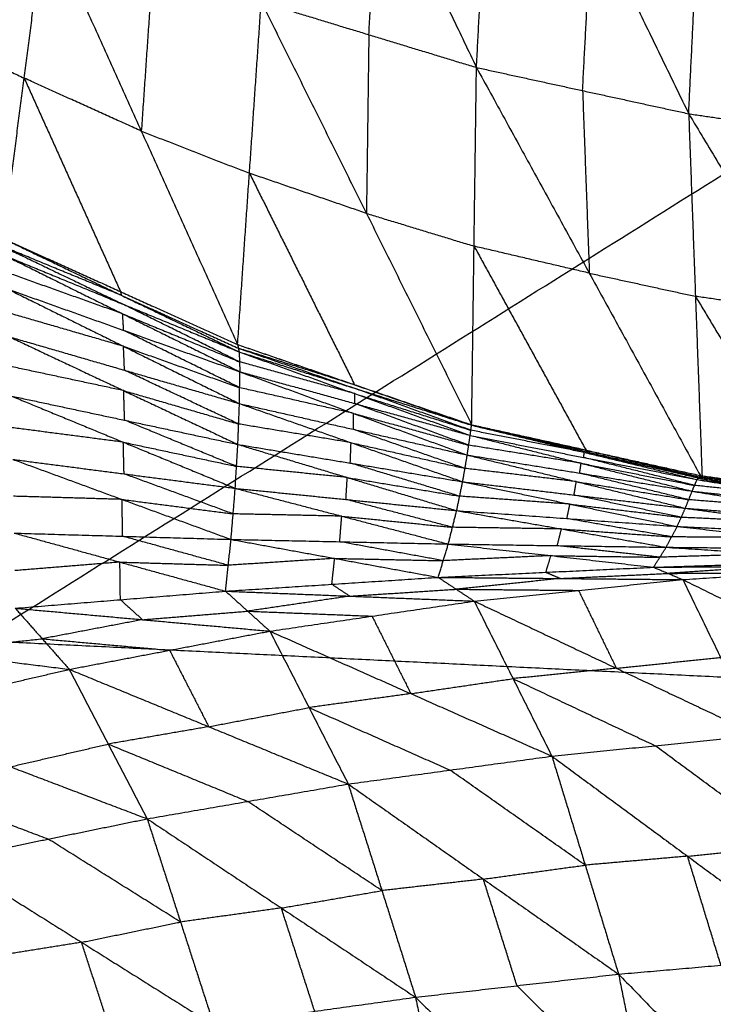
# Model space of a CAD drawing. Header units: millimetres. Extents: x -106 to 110, y -96 to 120.
# Tile 860 of 1020: x 6.9 to 10.04, y 106.7 to 111.16. Entities that reach past the tile are written whole.
import ezdxf

# ---------------------------------------------------------------- set-up
doc = ezdxf.new("R2010")
doc.units = ezdxf.units.MM
doc.header["$MEASUREMENT"] = 0
doc.layers.add('Default', color=7, linetype='Continuous', true_color=0x000000)

msp = doc.modelspace()

# ---------------------------------------------------------------- linework, layer by layer
at = {"layer": 'Default'}
for points in [[(8.0841, 112.791, 8.1244), (8.5265, 111.8678, 8.057), (8.9689, 110.9445, 7.9896)], [(8.9689, 110.9445, 7.9896), (9.0109, 111.7434, 7.972), (9.0528, 112.5424, 7.9544)], [(9.0528, 112.5424, 7.9544), (9.4914, 111.6387, 7.9219), (9.93, 110.735, 7.8895)], [(9.93, 110.735, 7.8895), (9.9692, 111.5501, 7.866), (10.0084, 112.3651, 7.8425)], [(10.0084, 112.3651, 7.8425), (10.4404, 111.4814, 7.8398), (10.8724, 110.5977, 7.8371)], [(8.4815, 111.093, 8.0684), (8.504, 111.4804, 8.0627), (8.5265, 111.8678, 8.057)], [(9.4495, 110.8398, 7.9395), (9.4704, 111.2392, 7.9307), (9.4914, 111.6387, 7.9219)], [(6.8261, 110.1693, 8.6154), (6.9206, 110.8963, 8.4891), (7.015, 111.6232, 8.3628)], [(7.015, 111.6232, 8.3628), (7.4511, 110.6564, 8.3871), (7.8872, 109.6895, 8.4115)], [(1.8192, 105.2791, 9.1165), (6.7173, 108.3492, 10.5669), (11.6155, 111.4194, 12.0172)], [(7.5046, 111.4324, 8.255), (7.4778, 111.0444, 8.3211), (7.4511, 110.6564, 8.3871)], [(7.8872, 109.6895, 8.4115), (7.9407, 110.4655, 8.2793), (7.9941, 111.2415, 8.1472)], [(7.9941, 111.2415, 8.1472), (8.4706, 110.2837, 8.2096), (8.9471, 109.3258, 8.272)], [(7.9941, 111.2415, 8.1472), (8.4815, 111.093, 8.0684), (8.9689, 110.9445, 7.9896)], [(6.4341, 111.1244, 8.624), (6.6773, 111.0103, 8.5566), (6.9206, 110.8963, 8.4891)], [(8.4815, 111.093, 8.0684), (8.4761, 110.6883, 8.139), (8.4706, 110.2837, 8.2096)], [(8.9471, 109.3258, 8.272), (8.958, 110.1352, 8.1308), (8.9689, 110.9445, 7.9896)], [(8.9689, 110.9445, 7.9896), (9.4495, 110.8398, 7.9395), (9.93, 110.735, 7.8895)], [(8.9689, 110.9445, 7.9896), (9.48, 110.0129, 8.0924), (9.991, 109.0812, 8.1953)], [(6.9206, 110.8963, 8.4891), (7.1386, 110.4128, 8.5013), (7.3567, 109.9294, 8.5135)], [(7.4511, 110.6564, 8.3871), (7.1858, 110.7763, 8.4381), (6.9206, 110.8963, 8.4891)], [(9.4495, 110.8398, 7.9395), (9.4647, 110.4263, 8.016), (9.48, 110.0129, 8.0924)], [(9.93, 110.735, 7.8895), (9.9605, 109.9081, 8.0424), (9.991, 109.0812, 8.1953)], [(9.93, 110.735, 7.8895), (10.4012, 110.6663, 7.8633), (10.8724, 110.5977, 7.8371)], [(9.93, 110.735, 7.8895), (10.4719, 109.8326, 8.0284), (11.0138, 108.9302, 8.1674)], [(7.4511, 110.6564, 8.3871), (7.6959, 110.561, 8.3332), (7.9407, 110.4655, 8.2793)], [(7.9407, 110.4655, 8.2793), (8.1789, 109.9866, 8.3105), (8.4171, 109.5077, 8.3417)], [(8.4706, 110.2837, 8.2096), (8.2056, 110.3746, 8.2445), (7.9407, 110.4655, 8.2793)], [(8.4706, 110.2837, 8.2096), (8.7143, 110.2094, 8.1702), (8.958, 110.1352, 8.1308)], [(6.8261, 110.1693, 8.6154), (7.3567, 109.9294, 8.5135), (7.8872, 109.6895, 8.4115)], [(6.8261, 110.1693, 8.6154), (7.3601, 109.9128, 8.4121), (7.8941, 109.6564, 8.2087)], [(6.8308, 110.1303, 8.464), (7.0978, 110.0021, 8.3623), (7.3648, 109.8739, 8.2606)], [(7.3601, 109.9128, 8.4121), (7.0955, 110.0216, 8.438), (6.8308, 110.1303, 8.464)], [(8.958, 110.1352, 8.1308), (9.2135, 109.6693, 8.1822), (9.469, 109.2035, 8.2336)], [(9.48, 110.0129, 8.0924), (9.219, 110.074, 8.1116), (8.958, 110.1352, 8.1308)], [(6.8355, 110.0914, 8.3125), (7.3648, 109.8739, 8.2606), (7.8941, 109.6564, 8.2087)], [(6.8355, 110.0914, 8.3125), (7.3664, 109.8288, 8.169), (7.8973, 109.5663, 8.0254)], [(7.3664, 109.8288, 8.169), (7.1034, 109.9226, 8.1738), (6.8404, 110.0164, 8.1787)], [(9.48, 110.0129, 8.0924), (9.7202, 109.9605, 8.0674), (9.9605, 109.9081, 8.0424)], [(6.8453, 109.9413, 8.0449), (7.3704, 109.6817, 7.9619), (7.8955, 109.4221, 7.8788)], [(6.8453, 109.9413, 8.0449), (7.3713, 109.7538, 8.0352), (7.8973, 109.5663, 8.0254)], [(7.3567, 109.9294, 8.5135), (7.3584, 109.9211, 8.4628), (7.3601, 109.9128, 8.4121)], [(7.3601, 109.9128, 8.4121), (7.6254, 109.7929, 8.3611), (7.8906, 109.673, 8.3101)], [(9.9605, 109.9081, 8.0424), (10.2315, 109.4569, 8.1118), (10.5024, 109.0057, 8.1813)], [(10.4719, 109.8326, 8.0284), (10.2162, 109.8704, 8.0354), (9.9605, 109.9081, 8.0424)], [(7.8957, 109.6113, 8.117), (7.6302, 109.7426, 8.1888), (7.3648, 109.8739, 8.2606)], [(7.3704, 109.6817, 7.9619), (7.1101, 109.7573, 7.95), (6.8499, 109.8328, 7.9382)], [(7.3713, 109.7538, 8.0352), (7.3688, 109.7913, 8.1021), (7.3664, 109.8288, 8.169)], [(7.3664, 109.8288, 8.169), (7.631, 109.7201, 8.143), (7.8957, 109.6113, 8.117)], [(6.8544, 109.7243, 7.8314), (7.3714, 109.4807, 7.8024), (7.8884, 109.2372, 7.7734)], [(6.8544, 109.7243, 7.8314), (7.375, 109.5732, 7.8551), (7.8955, 109.4221, 7.8788)], [(7.8964, 109.4942, 7.9521), (7.6338, 109.624, 7.9936), (7.3713, 109.7538, 8.0352)], [(7.375, 109.5732, 7.8551), (7.3727, 109.6274, 7.9085), (7.3704, 109.6817, 7.9619)], [(7.3704, 109.6817, 7.9619), (7.6334, 109.5879, 7.957), (7.8964, 109.4942, 7.9521)], [(7.8872, 109.6895, 8.4115), (7.8906, 109.673, 8.3101), (7.8941, 109.6564, 8.2087)], [(7.8872, 109.6895, 8.4115), (8.4169, 109.5069, 8.2788), (8.9466, 109.3242, 8.146)], [(7.8872, 109.6895, 8.4115), (8.4171, 109.5077, 8.3417), (8.9471, 109.3258, 8.272)], [(7.8906, 109.673, 8.3101), (8.1555, 109.5816, 8.2437), (8.4204, 109.4903, 8.1774)], [(8.4169, 109.5069, 8.2788), (8.1538, 109.5899, 8.2944), (7.8906, 109.673, 8.3101)], [(7.8941, 109.6564, 8.2087), (7.8957, 109.6113, 8.117), (7.8973, 109.5663, 8.0254)], [(7.8941, 109.6564, 8.2087), (8.4173, 109.4673, 8.1181), (8.9404, 109.2783, 8.0275)], [(7.8941, 109.6564, 8.2087), (8.4204, 109.4903, 8.1774), (8.9466, 109.3242, 8.146)], [(7.3714, 109.4807, 7.8024), (7.1149, 109.5355, 7.7781), (6.8584, 109.5903, 7.7539)], [(8.4173, 109.4673, 8.1181), (8.1565, 109.5393, 8.1176), (7.8957, 109.6113, 8.117)], [(7.8919, 109.3296, 7.8261), (7.6334, 109.4514, 7.8406), (7.375, 109.5732, 7.8551)], [(7.8955, 109.4221, 7.8788), (7.8964, 109.4942, 7.9521), (7.8973, 109.5663, 8.0254)], [(7.8973, 109.5663, 8.0254), (8.4122, 109.3777, 7.9787), (8.9271, 109.1892, 7.932)], [(7.8973, 109.5663, 8.0254), (8.4188, 109.4223, 8.0264), (8.9404, 109.2783, 8.0275)], [(8.4122, 109.3777, 7.9787), (8.1543, 109.436, 7.9654), (7.8964, 109.4942, 7.9521)], [(8.4171, 109.5077, 8.3417), (8.417, 109.5073, 8.3103), (8.4169, 109.5069, 8.2788)], [(8.4169, 109.5069, 8.2788), (8.6819, 109.4159, 8.2439), (8.9469, 109.325, 8.209)], [(8.9435, 109.3013, 8.0868), (8.6819, 109.3958, 8.1321), (8.4204, 109.4903, 8.1774)], [(6.8625, 109.4564, 7.6763), (7.3695, 109.2473, 7.6882), (7.8765, 109.0383, 7.7001)], [(6.8625, 109.4564, 7.6763), (7.3754, 109.3468, 7.7249), (7.8884, 109.2372, 7.7734)], [(7.3754, 109.3468, 7.7249), (7.3734, 109.4138, 7.7636), (7.3714, 109.4807, 7.8024)], [(7.3714, 109.4807, 7.8024), (7.6317, 109.4052, 7.8142), (7.8919, 109.3296, 7.8261)], [(8.4188, 109.4223, 8.0264), (8.418, 109.4448, 8.0723), (8.4173, 109.4673, 8.1181)], [(8.4173, 109.4673, 8.1181), (8.6804, 109.3843, 8.1024), (8.9435, 109.3013, 8.0868)], [(7.8884, 109.2372, 7.7734), (7.8919, 109.3296, 7.8261), (7.8955, 109.4221, 7.8788)], [(7.8955, 109.4221, 7.8788), (8.401, 109.2451, 7.8716), (8.9064, 109.068, 7.8644)], [(7.8955, 109.4221, 7.8788), (8.4113, 109.3056, 7.9054), (8.9271, 109.1892, 7.932)], [(8.9338, 109.2337, 7.9797), (8.6763, 109.328, 8.0031), (8.4188, 109.4223, 8.0264)], [(8.4113, 109.3056, 7.9054), (8.4118, 109.3417, 7.942), (8.4122, 109.3777, 7.9787)], [(8.4122, 109.3777, 7.9787), (8.673, 109.3057, 7.9792), (8.9338, 109.2337, 7.9797)], [(7.3695, 109.2473, 7.6882), (7.1177, 109.2801, 7.6556), (6.866, 109.3129, 7.623)], [(7.8824, 109.1377, 7.7367), (7.6289, 109.2423, 7.7308), (7.3754, 109.3468, 7.7249)], [(8.401, 109.2451, 7.8716), (8.1464, 109.2873, 7.8488), (7.8919, 109.3296, 7.8261)], [(8.9404, 109.2783, 8.0275), (8.9435, 109.3013, 8.0868), (8.9466, 109.3242, 8.146)], [(8.9466, 109.3242, 8.146), (8.9469, 109.325, 8.209), (8.9471, 109.3258, 8.272)], [(8.9466, 109.3242, 8.146), (9.4572, 109.201, 8.0975), (9.9678, 109.0779, 8.049)], [(8.9466, 109.3242, 8.146), (9.4646, 109.2103, 8.1343), (9.9826, 109.0964, 8.1226)], [(8.9469, 109.325, 8.209), (9.2057, 109.2677, 8.1717), (9.4646, 109.2103, 8.1343)], [(9.4648, 109.2111, 8.1973), (9.2058, 109.2681, 8.2031), (8.9469, 109.325, 8.209)], [(8.9471, 109.3258, 8.272), (9.4648, 109.2111, 8.1973), (9.9826, 109.0964, 8.1226)], [(8.9471, 109.3258, 8.272), (9.469, 109.2035, 8.2336), (9.991, 109.0812, 8.1953)], [(8.9168, 109.1286, 7.8982), (8.664, 109.2171, 7.9018), (8.4113, 109.3056, 7.9054)], [(8.9271, 109.1892, 7.932), (8.9338, 109.2337, 7.9797), (8.9404, 109.2783, 8.0275)], [(8.9404, 109.2783, 8.0275), (9.4429, 109.1518, 8.0082), (9.9454, 109.0253, 7.9889)], [(8.9404, 109.2783, 8.0275), (9.4541, 109.1781, 8.0382), (9.9678, 109.0779, 8.049)], [(9.4572, 109.201, 8.0975), (9.2004, 109.2512, 8.0921), (8.9435, 109.3013, 8.0868)], [(7.373, 109.1038, 7.6349), (7.3712, 109.1756, 7.6615), (7.3695, 109.2473, 7.6882)], [(7.3695, 109.2473, 7.6882), (7.6259, 109.1925, 7.7125), (7.8824, 109.1377, 7.7367)], [(7.8765, 109.0383, 7.7001), (7.8824, 109.1377, 7.7367), (7.8884, 109.2372, 7.7734)], [(7.8884, 109.2372, 7.7734), (8.3838, 109.0873, 7.7949), (8.8792, 108.9374, 7.8163)], [(7.8884, 109.2372, 7.7734), (8.3974, 109.1526, 7.8189), (8.9064, 109.068, 7.8644)], [(8.3974, 109.1526, 7.8189), (8.3992, 109.1988, 7.8452), (8.401, 109.2451, 7.8716)], [(8.401, 109.2451, 7.8716), (8.6589, 109.1868, 7.8849), (8.9168, 109.1286, 7.8982)], [(9.4429, 109.1518, 8.0082), (9.1883, 109.1928, 7.994), (8.9338, 109.2337, 7.9797)], [(8.9064, 109.068, 7.8644), (8.9168, 109.1286, 7.8982), (8.9271, 109.1892, 7.932)], [(8.9271, 109.1892, 7.932), (9.421, 109.0687, 7.9396), (9.9149, 108.9482, 7.9472)], [(8.9271, 109.1892, 7.932), (9.4363, 109.1072, 7.9604), (9.9454, 109.0253, 7.9889)], [(9.4541, 109.1781, 8.0382), (9.4557, 109.1896, 8.0679), (9.4572, 109.201, 8.0975)], [(9.9566, 109.0516, 8.019), (9.7053, 109.1149, 8.0286), (9.4541, 109.1781, 8.0382)], [(9.4572, 109.201, 8.0975), (9.7162, 109.1441, 8.0917), (9.9752, 109.0872, 8.0858)], [(9.9752, 109.0872, 8.0858), (9.7199, 109.1487, 8.11), (9.4646, 109.2103, 8.1343)], [(9.4648, 109.2111, 8.1973), (9.7258, 109.15, 8.1781), (9.9868, 109.0888, 8.1589)], [(9.469, 109.2035, 8.2336), (9.4669, 109.2073, 8.2155), (9.4648, 109.2111, 8.1973)], [(6.8696, 109.1693, 7.5697), (7.3636, 108.9881, 7.6185), (7.8575, 108.8069, 7.6673)], [(6.8696, 109.1693, 7.5697), (7.373, 109.1038, 7.6349), (7.8765, 109.0383, 7.7001)], [(8.3838, 109.0873, 7.7949), (8.1331, 109.1125, 7.7658), (7.8824, 109.1377, 7.7367)], [(8.8928, 109.0027, 7.8403), (8.6451, 109.0777, 7.8296), (8.3974, 109.1526, 7.8189)], [(9.4363, 109.1072, 7.9604), (9.4396, 109.1295, 7.9843), (9.4429, 109.1518, 8.0082)], [(9.4429, 109.1518, 8.0082), (9.6997, 109.1017, 8.0136), (9.9566, 109.0516, 8.019)], [(7.867, 108.9226, 7.6837), (7.62, 109.0132, 7.6593), (7.373, 109.1038, 7.6349)], [(9.421, 109.0687, 7.9396), (9.1689, 109.0986, 7.9189), (8.9168, 109.1286, 7.8982)], [(9.9301, 108.9867, 7.968), (9.6832, 109.047, 7.9642), (9.4363, 109.1072, 7.9604)], [(9.9678, 109.0779, 8.049), (9.9752, 109.0872, 8.0858), (9.9826, 109.0964, 8.1226)], [(9.9826, 109.0964, 8.1226), (9.9868, 109.0888, 8.1589), (9.991, 109.0812, 8.1953)], [(9.9826, 109.0964, 8.1226), (10.4809, 109.0225, 8.1036), (10.9792, 108.9487, 8.0846)], [(9.9826, 109.0964, 8.1226), (10.4911, 109.0243, 8.1258), (10.9997, 108.9521, 8.1289)], [(9.9868, 109.0888, 8.1589), (10.239, 109.0566, 8.1423), (10.4911, 109.0243, 8.1258)], [(10.4953, 109.0167, 8.1621), (10.2411, 109.0528, 8.1605), (9.9868, 109.0888, 8.1589)], [(8.3778, 108.9879, 7.7582), (8.3808, 109.0376, 7.7765), (8.3838, 109.0873, 7.7949)], [(8.3838, 109.0873, 7.7949), (8.6383, 109.045, 7.8176), (8.8928, 109.0027, 7.8403)], [(8.8792, 108.9374, 7.8163), (8.8928, 109.0027, 7.8403), (8.9064, 109.068, 7.8644)], [(8.9064, 109.068, 7.8644), (9.392, 108.9668, 7.8904), (9.8776, 108.8656, 7.9165)], [(8.9064, 109.068, 7.8644), (9.4107, 109.0081, 7.9058), (9.9149, 108.9482, 7.9472)], [(9.4107, 109.0081, 7.9058), (9.4159, 109.0384, 7.9227), (9.421, 109.0687, 7.9396)], [(9.421, 109.0687, 7.9396), (9.6756, 109.0277, 7.9538), (9.9301, 108.9867, 7.968)], [(9.9454, 109.0253, 7.9889), (9.9566, 109.0516, 8.019), (9.9678, 109.0779, 8.049)], [(10.4595, 108.9982, 8.0482), (10.2081, 109.0249, 8.0336), (9.9566, 109.0516, 8.019)], [(9.9678, 109.0779, 8.049), (10.4595, 108.9982, 8.0482), (10.9513, 108.9185, 8.0473)], [(9.9678, 109.0779, 8.049), (10.4735, 109.0133, 8.0668), (10.9792, 108.9487, 8.0846)], [(10.4809, 109.0225, 8.1036), (10.228, 109.0549, 8.0947), (9.9752, 109.0872, 8.0858)], [(9.991, 109.0812, 8.1953), (10.4953, 109.0167, 8.1621), (10.9997, 108.9521, 8.1289)], [(9.991, 109.0812, 8.1953), (10.5024, 109.0057, 8.1813), (11.0138, 108.9302, 8.1674)], [(7.3636, 108.9881, 7.6185), (7.1181, 108.9953, 7.5818), (6.8727, 109.0025, 7.5452)], [(7.8575, 108.8069, 7.6673), (7.867, 108.9226, 7.6837), (7.8765, 109.0383, 7.7001)], [(7.8765, 109.0383, 7.7001), (8.3589, 108.9122, 7.7479), (8.8413, 108.7861, 7.7958)], [(7.8765, 109.0383, 7.7001), (8.3778, 108.9879, 7.7582), (8.8792, 108.9374, 7.8163)], [(9.392, 108.9668, 7.8904), (9.1424, 108.9848, 7.8654), (8.8928, 109.0027, 7.8403)], [(9.8962, 108.9069, 7.9318), (9.6535, 108.9575, 7.9188), (9.4107, 109.0081, 7.9058)], [(9.9149, 108.9482, 7.9472), (9.9301, 108.9867, 7.968), (9.9454, 109.0253, 7.9889)], [(9.9454, 109.0253, 7.9889), (10.4304, 108.9475, 8.0055), (10.9155, 108.8697, 8.0221)], [(9.9454, 109.0253, 7.9889), (10.4483, 108.9719, 8.0181), (10.9513, 108.9185, 8.0473)], [(7.3667, 108.8212, 7.594), (7.3651, 108.9047, 7.6062), (7.3636, 108.9881, 7.6185)], [(7.3636, 108.9881, 7.6185), (7.6153, 108.9553, 7.6511), (7.867, 108.9226, 7.6837)], [(8.8603, 108.8618, 7.806), (8.619, 108.9248, 7.7821), (8.3778, 108.9879, 7.7582)], [(9.3784, 108.9015, 7.8664), (9.3852, 108.9342, 7.8784), (9.392, 108.9668, 7.8904)], [(9.392, 108.9668, 7.8904), (9.6441, 108.9369, 7.9111), (9.8962, 108.9069, 7.9318)], [(10.4304, 108.9475, 8.0055), (10.1803, 108.9671, 7.9868), (9.9301, 108.9867, 7.968)], [(8.3589, 108.9122, 7.7479), (8.113, 108.9174, 7.7158), (7.867, 108.9226, 7.6837)], [(8.3494, 108.7965, 7.7316), (8.3542, 108.8543, 7.7397), (8.3589, 108.9122, 7.7479)], [(8.3589, 108.9122, 7.7479), (8.6096, 108.887, 7.777), (8.8603, 108.8618, 7.806)], [(8.8413, 108.7861, 7.7958), (8.8603, 108.8618, 7.806), (8.8792, 108.9374, 7.8163)], [(8.8792, 108.9374, 7.8163), (9.3537, 108.8544, 7.8602), (9.8282, 108.7714, 7.9041)], [(8.8792, 108.9374, 7.8163), (9.3784, 108.9015, 7.8664), (9.8776, 108.8656, 7.9165)], [(9.8776, 108.8656, 7.9165), (9.8962, 108.9069, 7.9318), (9.9149, 108.9482, 7.9472)], [(9.9149, 108.9482, 7.9472), (10.394, 108.8834, 7.9748), (10.8731, 108.8186, 8.0025)], [(9.9149, 108.9482, 7.9472), (10.4152, 108.9089, 7.9846), (10.9155, 108.8697, 8.0221)], [(9.8529, 108.8185, 7.9103), (9.6156, 108.86, 7.8883), (9.3784, 108.9015, 7.8664)], [(9.8282, 108.7714, 7.9041), (9.8529, 108.8185, 7.9103), (9.8776, 108.8656, 7.9165)], [(9.8776, 108.8656, 7.9165), (10.3481, 108.8139, 7.9558), (10.8186, 108.7621, 7.995)], [(9.8776, 108.8656, 7.9165), (10.3753, 108.8421, 7.9595), (10.8731, 108.8186, 8.0025)], [(10.394, 108.8834, 7.9748), (10.1451, 108.8951, 7.9533), (9.8962, 108.9069, 7.9318)], [(6.8759, 108.8356, 7.5206), (7.3542, 108.7041, 7.6073), (7.8325, 108.5725, 7.6939)], [(6.8759, 108.8356, 7.5206), (7.3667, 108.8212, 7.594), (7.8575, 108.8069, 7.6673)], [(7.845, 108.6897, 7.6806), (7.6059, 108.7555, 7.6373), (7.3667, 108.8212, 7.594)], [(9.3537, 108.8544, 7.8602), (9.107, 108.8581, 7.8331), (8.8603, 108.8618, 7.806)], [(9.3348, 108.7787, 7.8499), (9.3442, 108.8166, 7.8551), (9.3537, 108.8544, 7.8602)], [(9.3537, 108.8544, 7.8602), (9.6033, 108.8365, 7.8852), (9.8529, 108.8185, 7.9103)], [(7.8325, 108.5725, 7.6939), (7.845, 108.6897, 7.6806), (7.8575, 108.8069, 7.6673)], [(7.8575, 108.8069, 7.6673), (8.3266, 108.721, 7.742), (8.7957, 108.6351, 7.8167)], [(7.8575, 108.8069, 7.6673), (8.3494, 108.7965, 7.7316), (8.8413, 108.7861, 7.7958)], [(8.8185, 108.7106, 7.8062), (8.584, 108.7535, 7.7689), (8.3494, 108.7965, 7.7316)], [(8.7957, 108.6351, 7.8167), (8.8185, 108.7106, 7.8062), (8.8413, 108.7861, 7.7958)], [(8.8413, 108.7861, 7.7958), (9.3061, 108.7335, 7.858), (9.7708, 108.6809, 7.9202)], [(8.8413, 108.7861, 7.7958), (9.3348, 108.7787, 7.8499), (9.8282, 108.7714, 7.9041)], [(9.7995, 108.7262, 7.9122), (9.5671, 108.7525, 7.881), (9.3348, 108.7787, 7.8499)], [(10.3481, 108.8139, 7.9558), (10.1005, 108.8162, 7.933), (9.8529, 108.8185, 7.9103)], [(9.3061, 108.7335, 7.858), (9.0623, 108.7221, 7.8321), (8.8185, 108.7106, 7.8062)], [(9.2832, 108.658, 7.8685), (9.2946, 108.6958, 7.8632), (9.3061, 108.7335, 7.858)], [(9.3061, 108.7335, 7.858), (9.5528, 108.7298, 7.8851), (9.7995, 108.7262, 7.9122)], [(9.7708, 108.6809, 7.9202), (9.7995, 108.7262, 7.9122), (9.8282, 108.7714, 7.9041)], [(10.2923, 108.7416, 7.9557), (10.0459, 108.7339, 7.9339), (9.7995, 108.7262, 7.9122)], [(9.8282, 108.7714, 7.9041), (10.2923, 108.7416, 7.9557), (10.7564, 108.7117, 8.0073)], [(9.8282, 108.7714, 7.9041), (10.3234, 108.7668, 7.9496), (10.8186, 108.7621, 7.995)], [(7.3542, 108.7041, 7.6073), (7.1161, 108.6847, 7.5722), (6.8779, 108.6654, 7.5372)], [(7.3563, 108.5339, 7.6238), (7.3552, 108.619, 7.6155), (7.3542, 108.7041, 7.6073)], [(7.3542, 108.7041, 7.6073), (7.5996, 108.6969, 7.644), (7.845, 108.6897, 7.6806)], [(8.3266, 108.721, 7.742), (8.0858, 108.7054, 7.7113), (7.845, 108.6897, 7.6806)], [(8.3141, 108.6038, 7.7553), (8.3203, 108.6624, 7.7487), (8.3266, 108.721, 7.742)], [(8.3266, 108.721, 7.742), (8.5725, 108.7158, 7.7741), (8.8185, 108.7106, 7.8062)], [(9.7708, 108.6809, 7.9202), (10.2636, 108.6963, 7.9638), (10.7564, 108.7117, 8.0073)], [(9.7708, 108.6809, 7.9202), (10.3206, 108.6852, 7.9836), (10.8704, 108.6895, 8.047)], [(9.9034, 108.6248, 7.9762), (10.3869, 108.6572, 8.0116), (10.8704, 108.6895, 8.047)], [(8.7957, 108.6351, 7.8167), (9.2832, 108.658, 7.8685), (9.7708, 108.6809, 7.9202)], [(9.2832, 108.658, 7.8685), (9.3164, 108.644, 7.8825), (9.3495, 108.63, 7.8964)], [(9.3495, 108.63, 7.8964), (9.5933, 108.6414, 7.9223), (9.8371, 108.6529, 7.9482)], [(9.7708, 108.6809, 7.9202), (9.8371, 108.6529, 7.9482), (9.9034, 108.6248, 7.9762)], [(10.3206, 108.6852, 7.9836), (10.0788, 108.6691, 7.9659), (9.8371, 108.6529, 7.9482)], [(9.8371, 108.6529, 7.9482), (10.112, 108.655, 7.9799), (10.3869, 108.6572, 8.0116)], [(7.8325, 108.5725, 7.6939), (8.3141, 108.6038, 7.7553), (8.7957, 108.6351, 7.8167)], [(8.3141, 108.6038, 7.7553), (8.3548, 108.5769, 7.775), (8.3956, 108.55, 7.7948)], [(8.7957, 108.6351, 7.8167), (8.8771, 108.5813, 7.8562), (8.9586, 108.5274, 7.8956)], [(8.7957, 108.6351, 7.8167), (9.3495, 108.63, 7.8964), (9.9034, 108.6248, 7.9762)], [(9.3495, 108.63, 7.8964), (9.1133, 108.6056, 7.8763), (8.8771, 108.5813, 7.8562)], [(8.9586, 108.5274, 7.8956), (9.431, 108.5761, 7.9359), (9.9034, 108.6248, 7.9762)], [(9.9034, 108.6248, 7.9762), (10.0745, 108.2722, 7.1754), (10.2456, 107.9197, 6.3745)], [(9.9034, 108.6248, 7.9762), (10.5504, 108.3059, 7.1992), (11.1974, 107.987, 6.4222)], [(6.88, 108.4953, 7.5537), (7.3563, 108.5339, 7.6238), (7.8325, 108.5725, 7.6939)], [(7.8325, 108.5725, 7.6939), (7.9329, 108.482, 7.7482), (8.0332, 108.3914, 7.8024)], [(7.8325, 108.5725, 7.6939), (8.3956, 108.55, 7.7948), (8.9586, 108.5274, 7.8956)], [(8.3956, 108.55, 7.7948), (8.6363, 108.5656, 7.8255), (8.8771, 108.5813, 7.8562)], [(8.8771, 108.5813, 7.8562), (9.1541, 108.5787, 7.896), (9.431, 108.5761, 7.9359)], [(9.431, 108.5761, 7.9359), (9.5165, 108.3998, 7.5355), (9.6021, 108.2235, 7.1351)], [(7.3563, 108.5339, 7.6238), (7.4064, 108.4886, 7.6509), (7.4566, 108.4434, 7.6781)], [(8.3956, 108.55, 7.7948), (8.1642, 108.516, 7.7715), (7.9329, 108.482, 7.7482)], [(8.0332, 108.3914, 7.8024), (8.4959, 108.4594, 7.849), (8.9586, 108.5274, 7.8956)], [(8.9586, 108.5274, 7.8956), (9.1345, 108.1763, 7.1114), (9.3103, 107.8252, 6.3271)], [(8.9586, 108.5274, 7.8956), (9.6021, 108.2235, 7.1351), (10.2456, 107.9197, 6.3745)], [(6.88, 108.4953, 7.5537), (7.0024, 108.3568, 7.6256), (7.1249, 108.2183, 7.6974)], [(6.88, 108.4953, 7.5537), (7.4566, 108.4434, 7.6781), (8.0332, 108.3914, 7.8024)], [(7.4566, 108.4434, 7.6781), (7.6947, 108.4627, 7.7131), (7.9329, 108.482, 7.7482)], [(7.9329, 108.482, 7.7482), (8.2144, 108.4707, 7.7986), (8.4959, 108.4594, 7.849)], [(7.4566, 108.4434, 7.6781), (7.2295, 108.4001, 7.6518), (7.0024, 108.3568, 7.6256)], [(8.4959, 108.4594, 7.849), (8.5838, 108.2839, 7.4569), (8.6718, 108.1083, 7.0648)], [(5.8164, 108.3833, 7.3786), (6.4706, 108.3008, 7.538), (7.1249, 108.2183, 7.6974)], [(7.1249, 108.2183, 7.6974), (7.579, 108.3049, 7.7499), (8.0332, 108.3914, 7.8024)], [(8.0332, 108.3914, 7.8024), (8.2107, 108.0452, 7.0409), (8.3882, 107.6989, 6.2794)], [(8.0332, 108.3914, 7.8024), (8.6718, 108.1083, 7.0648), (9.3103, 107.8252, 6.3271)], [(6.4706, 108.3008, 7.538), (6.7365, 108.3288, 7.5818), (7.0024, 108.3568, 7.6256)], [(6.7173, 108.3492, 10.5669), (9.0042, 108.2369, 10.5669), (11.291, 108.1245, 10.5669)], [(7.0024, 108.3568, 7.6256), (7.2907, 108.3308, 7.6877), (7.579, 108.3049, 7.7499)], [(7.579, 108.3049, 7.7499), (7.6678, 108.1317, 7.3692), (7.7565, 107.9586, 6.9884)], [(9.6021, 108.2235, 7.1351), (9.8383, 108.2479, 7.1552), (10.0745, 108.2722, 7.1754)], [(6.2392, 108.0127, 7.5832), (6.682, 108.1155, 7.6403), (7.1249, 108.2183, 7.6974)], [(7.1249, 108.2183, 7.6974), (7.3012, 107.8799, 6.965), (7.4776, 107.5415, 6.2326)], [(7.1249, 108.2183, 7.6974), (7.7565, 107.9586, 6.9884), (8.3882, 107.6989, 6.2794)], [(9.6021, 108.2235, 7.1351), (9.3683, 108.1999, 7.1232), (9.1345, 108.1763, 7.1114)], [(8.6718, 108.1083, 7.0648), (8.9031, 108.1423, 7.0881), (9.1345, 108.1763, 7.1114)], [(9.1345, 108.1763, 7.1114), (9.4562, 108.0244, 6.7311), (9.7779, 107.8725, 6.3508)], [(8.6718, 108.1083, 7.0648), (8.4412, 108.0768, 7.0529), (8.2107, 108.0452, 7.0409)], [(7.7565, 107.9586, 6.9884), (7.9836, 108.0019, 7.0147), (8.2107, 108.0452, 7.0409)], [(8.2107, 108.0452, 7.0409), (8.53, 107.9036, 6.6721), (8.8493, 107.7621, 6.3033)], [(6.2392, 108.0127, 7.5832), (6.8584, 107.7771, 6.9079), (7.4776, 107.5415, 6.2326)], [(7.7565, 107.9586, 6.9884), (7.5289, 107.9193, 6.9767), (7.3012, 107.8799, 6.965)], [(9.3103, 107.8252, 6.3271), (9.7779, 107.8725, 6.3508), (10.2456, 107.9197, 6.3745)], [(6.8584, 107.7771, 6.9079), (7.0798, 107.8285, 6.9364), (7.3012, 107.8799, 6.965)], [(7.3012, 107.8799, 6.965), (7.6171, 107.7501, 6.6105), (7.9329, 107.6202, 6.256)], [(10.3925, 107.4192, 5.6704), (10.0852, 107.6458, 6.0106), (9.7779, 107.8725, 6.3508)], [(8.3882, 107.6989, 6.2794), (8.8493, 107.7621, 6.3033), (9.3103, 107.8252, 6.3271)], [(9.3103, 107.8252, 6.3271), (9.4614, 107.3315, 5.6373), (9.6124, 106.8377, 4.9475)], [(9.3103, 107.8252, 6.3271), (9.9249, 107.372, 5.6467), (10.5395, 106.9188, 4.9663)], [(9.4614, 107.3315, 5.6373), (9.1553, 107.5468, 5.9703), (8.8493, 107.7621, 6.3033)], [(6.4102, 107.6853, 6.8858), (6.7198, 107.5675, 6.5481), (7.0294, 107.4497, 6.2105)], [(7.4776, 107.5415, 6.2326), (7.9329, 107.6202, 6.256), (8.3882, 107.6989, 6.2794)], [(8.3882, 107.6989, 6.2794), (8.5406, 107.2161, 5.6093), (8.6929, 106.7333, 4.9391)], [(8.3882, 107.6989, 6.2794), (9.0003, 107.2683, 5.6135), (9.6124, 106.8377, 4.9475)], [(8.5406, 107.2161, 5.6093), (8.2367, 107.4181, 5.9326), (7.9329, 107.6202, 6.256)], [(6.5813, 107.3579, 6.1884), (7.0294, 107.4497, 6.2105), (7.4776, 107.5415, 6.2326)], [(7.4776, 107.5415, 6.2326), (7.6287, 107.0739, 5.5876), (7.7797, 106.6062, 4.9426)], [(7.4776, 107.5415, 6.2326), (8.0852, 107.1374, 5.5858), (8.6929, 106.7333, 4.9391)], [(7.6287, 107.0739, 5.5876), (7.329, 107.2618, 5.899), (7.0294, 107.4497, 6.2105)], [(9.9249, 107.372, 5.6467), (10.1587, 107.3956, 5.6586), (10.3925, 107.4192, 5.6704)], [(6.5813, 107.3579, 6.1884), (7.1805, 106.9821, 5.5655), (7.7797, 106.6062, 4.9426)], [(9.9249, 107.372, 5.6467), (9.6931, 107.3517, 5.642), (9.4614, 107.3315, 5.6373)], [(10.0759, 106.8783, 4.9569), (10.0004, 107.1251, 5.3018), (9.9249, 107.372, 5.6467)], [(9.0003, 107.2683, 5.6135), (9.2308, 107.2999, 5.6254), (9.4614, 107.3315, 5.6373)], [(9.0003, 107.2683, 5.6135), (8.7704, 107.2422, 5.6114), (8.5406, 107.2161, 5.6093)], [(9.1526, 106.7855, 4.9433), (9.0765, 107.0269, 5.2784), (9.0003, 107.2683, 5.6135)], [(8.0852, 107.1374, 5.5858), (8.3129, 107.1767, 5.5975), (8.5406, 107.2161, 5.6093)], [(8.0852, 107.1374, 5.5858), (7.8569, 107.1056, 5.5867), (7.6287, 107.0739, 5.5876)], [(8.2363, 106.6697, 4.9409), (8.1608, 106.9036, 5.2633), (8.0852, 107.1374, 5.5858)], [(7.1805, 106.9821, 5.5655), (7.4046, 107.028, 5.5766), (7.6287, 107.0739, 5.5876)], [(7.1805, 106.9821, 5.5655), (6.954, 106.9458, 5.5698), (6.7275, 106.9095, 5.574)], [(7.3268, 106.5336, 4.9511), (7.2536, 106.7579, 5.2583), (7.1805, 106.9821, 5.5655)], [(9.6124, 106.8377, 4.9475), (10.0759, 106.8783, 4.9569), (10.5395, 106.9188, 4.9663)], [(8.6929, 106.7333, 4.9391), (9.1526, 106.7855, 4.9433), (9.6124, 106.8377, 4.9475)], [(9.6124, 106.8377, 4.9475), (9.7392, 106.2045, 4.3591), (9.8661, 105.5713, 3.7708)], [(9.6124, 106.8377, 4.9475), (10.1994, 106.2342, 4.3571), (10.7863, 105.6306, 3.7667)], [(9.7392, 106.2045, 4.3591), (9.4459, 106.495, 4.6512), (9.1526, 106.7855, 4.9433)], [(7.7797, 106.6062, 4.9426), (8.2363, 106.6697, 4.9409), (8.6929, 106.7333, 4.9391)], [(8.6929, 106.7333, 4.9391), (8.8205, 106.1161, 4.3668), (8.9482, 105.499, 3.7945)], [(8.6929, 106.7333, 4.9391), (9.2795, 106.1523, 4.3549), (9.8661, 105.5713, 3.7708)]]:
    msp.add_open_spline(points, degree=2, dxfattribs=at)

doc.saveas('drawing.dxf')
